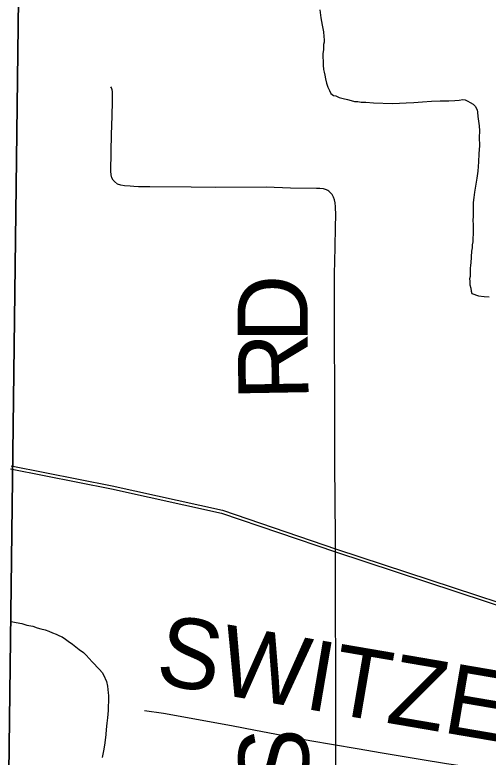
# Model space of a CAD drawing. Extents: x 2.4 to 73.1, y 4.5 to 25.6.
# Drawn here: x 45.586 to 45.7778, y 22.7861 to 23.0867 of the extents above; entities that cross this region are included whole.
import ezdxf

# ---------------------------------------------------------------- set-up
doc = ezdxf.new("R2010")
doc.units = 0
for name, color, linetype in [('GM_X_Minor_River', 7, 'Continuous'), ('GM_X_Rail_Line', 7, 'Continuous'), ('GM_X_Section', 7, 'Continuous'), ('GM_X_Township_Road', 7, 'Continuous'), ('GM_X_Township_Road_Text', 7, 'Continuous')]:
    doc.layers.add(name, color=color, linetype=linetype)

msp = doc.modelspace()

# ---------------------------------------------------------------- linework, layer by layer
at = {"layer": 'GM_X_Minor_River'}
for points in [[(45.70954, 23.08881), (45.71003, 23.08557), (45.71052, 23.08252), (45.71102, 23.07985), (45.71116, 23.07795), (45.71132, 23.07662), (45.7113, 23.07567), (45.71108, 23.07472), (45.71103, 23.07264), (45.7108, 23.07093), (45.71076, 23.06942), (45.71092, 23.06808), (45.71087, 23.06638), (45.71102, 23.06466), (45.71137, 23.06351), (45.71153, 23.06237)], [(45.71153, 23.06237), (45.71187, 23.06084), (45.71221, 23.05913), (45.71274, 23.0574), (45.71346, 23.05606), (45.714, 23.0549), (45.71512, 23.05412), (45.71607, 23.0539), (45.71738, 23.0533), (45.71908, 23.05288), (45.72078, 23.05245), (45.72229, 23.05203), (45.72361, 23.05162), (45.72494, 23.05159), (45.72626, 23.05136), (45.72816, 23.05132), (45.73138, 23.05104), (45.73897, 23.05085), (45.74182, 23.05097), (45.74449, 23.05109), (45.74772, 23.0512), (45.75114, 23.05149), (45.75476, 23.05178), (45.75837, 23.05188), (45.76179, 23.05198), (45.76427, 23.05211), (45.76598, 23.05225), (45.7675, 23.0524), (45.76845, 23.05238), (45.76958, 23.05178), (45.77051, 23.05119), (45.77164, 23.05059), (45.77257, 23.04981), (45.77329, 23.04827), (45.77345, 23.04732), (45.7736, 23.0456), (45.77393, 23.0437), (45.77407, 23.0418), (45.77421, 23.0397), (45.77414, 23.03705), (45.77425, 23.03382), (45.77398, 23.0304), (45.7739, 23.02718), (45.77361, 23.02339), (45.77316, 23.02055), (45.7727, 23.01734), (45.77226, 23.01488), (45.77202, 23.0128), (45.77177, 23.01071), (45.77172, 23.00863), (45.77167, 23.00673), (45.77164, 23.00521), (45.77159, 23.0035), (45.77174, 23.00179), (45.7717, 23.00008), (45.77164, 22.99781), (45.77161, 22.99648), (45.77156, 22.99477), (45.77135, 22.99364), (45.77131, 22.99231), (45.77109, 22.99098), (45.77078, 22.98624), (45.77057, 22.9853), (45.77053, 22.98397), (45.77051, 22.98283), (45.77048, 22.98188), (45.77045, 22.98075), (45.77024, 22.9798), (45.77041, 22.97885), (45.77037, 22.97733), (45.77071, 22.97599), (45.77087, 22.97485), (45.77123, 22.97389), (45.77386, 22.97288), (45.77614, 22.97263), (45.77823, 22.97257)], [(45.58442, 22.84105), (45.5865, 22.84061), (45.58876, 22.84018), (45.59084, 22.83955), (45.5933, 22.83911), (45.59499, 22.8385), (45.5965, 22.83808), (45.5982, 22.83766), (45.5997, 22.83705), (45.60121, 22.83644), (45.60271, 22.83584), (45.60403, 22.83523), (45.60516, 22.83482), (45.60646, 22.83384), (45.60758, 22.83305), (45.60926, 22.83187), (45.61205, 22.82971), (45.61373, 22.82853), (45.61484, 22.82736), (45.61725, 22.82464), (45.62021, 22.82153), (45.62132, 22.82036), (45.62186, 22.8194), (45.62313, 22.81671), (45.62346, 22.8148), (45.62361, 22.81347), (45.62377, 22.81213), (45.62393, 22.81099), (45.6239, 22.80966), (45.62387, 22.80833), (45.62383, 22.807), (45.62378, 22.80492), (45.62352, 22.80207), (45.62327, 22.7998), (45.62302, 22.79734), (45.62278, 22.79526), (45.62253, 22.79298), (45.62229, 22.7909), (45.62185, 22.78863), (45.62141, 22.78599)]]:
    msp.add_lwpolyline(points, dxfattribs=at)
at = {"layer": 'GM_X_Rail_Line'}
for points in [[(45.58425, 22.9028), (45.62519, 22.89476), (45.66973, 22.88493), (45.71592, 22.8692), (45.83842, 22.8289), (46.2269, 22.69751), (46.56199, 22.58544), (46.63635, 22.56054), (46.67107, 22.55071), (46.70186, 22.54481), (46.72642, 22.54022), (46.75459, 22.53662), (46.78407, 22.53465), (47.14078, 22.52875)], [(45.58442, 22.90404), (45.62544, 22.89598), (45.67007, 22.88613), (45.71631, 22.87038), (45.83882, 22.83008), (46.2273, 22.69868), (46.56238, 22.58662), (46.63671, 22.56173), (46.67135, 22.55192), (46.70209, 22.54603), (46.72662, 22.54145), (46.75471, 22.53786), (46.78412, 22.5359), (47.1408, 22.53)]]:
    msp.add_lwpolyline(points, dxfattribs=at)
at = {"layer": 'GM_X_Section'}
for points in [[(45.58777, 23.11486), (45.58146, 22.61754), (45.07479, 22.6197), (45.07948, 23.12142)], [(46.09804, 23.11224), (46.09131, 22.6138), (45.58146, 22.61754), (45.58777, 23.11486)]]:
    msp.add_lwpolyline(points, close=True, dxfattribs=at)
at = {"layer": 'GM_X_Township_Road'}
for points in [[(45.71609, 22.77985), (45.71601, 22.78886), (45.71604, 22.80067), (45.71606, 22.81496), (45.71603, 22.82428), (45.71597, 22.84448), (45.71588, 22.8566), (45.71585, 22.8656), (45.71588, 22.86901), (45.71596, 22.87553), (45.71579, 22.8895), (45.7157, 22.90535), (45.71564, 22.91778), (45.71561, 22.93176), (45.71561, 22.9417), (45.71548, 22.94878), (45.71547, 22.98166), (45.71581, 22.99253), (45.71588, 23.00091), (45.71599, 23.00557), (45.71597, 23.00899), (45.71582, 23.01054), (45.71556, 23.01175), (45.71512, 23.01291), (45.7145, 23.01399), (45.7139, 23.01471), (45.71322, 23.01532), (45.71274, 23.01562), (45.71224, 23.01584), (45.71111, 23.01621), (45.70957, 23.01637), (45.70819, 23.01642), (45.6977, 23.01656), (45.68786, 23.01688), (45.6672, 23.01679), (45.65748, 23.01696), (45.64064, 23.01707), (45.63612, 23.01712), (45.63419, 23.01721), (45.63271, 23.01731), (45.63035, 23.01751), (45.62886, 23.01776), (45.6275, 23.01815), (45.6264, 23.01919), (45.62582, 23.01982), (45.62532, 23.02072), (45.62496, 23.0219), (45.62481, 23.02342), (45.62518, 23.03866), (45.62527, 23.04158), (45.62548, 23.05111), (45.62558, 23.05473), (45.62554, 23.0557), (45.62544, 23.05641), (45.62517, 23.05715), (45.62484, 23.05764)], [(45.63854, 22.80496), (45.64621, 22.80388), (45.6737, 22.79884), (45.68346, 22.79697), (45.70546, 22.79288), (45.72476, 22.78957), (45.73487, 22.78787), (45.75017, 22.7853), (45.7609, 22.78353), (45.77381, 22.78167), (45.79532, 22.77847), (45.8057, 22.77659), (45.81391, 22.7749), (45.81995, 22.77347), (45.82742, 22.77139), (45.83006, 22.77056), (45.83172, 22.7699)]]:
    msp.add_lwpolyline(points, dxfattribs=at)

# ---------------------------------------------------------------- texts
at = {"layer": 'GM_X_Township_Road_Text'}
for s, height, rotation, p in [('D', 0.02841, 90.0419, (45.70464, 22.95401)), ('R', 0.02841, 91.0168, (45.70505, 22.93081)), ('SWITZER', 0.028409, 350.3041, (45.64225, 22.81613)), ('JACOBS', 0.028409, 89.6374, (45.7042, 22.64573))]:
    msp.add_text(s, height=height, rotation=rotation, dxfattribs=at).set_placement(p)

doc.saveas('drawing.dxf')
